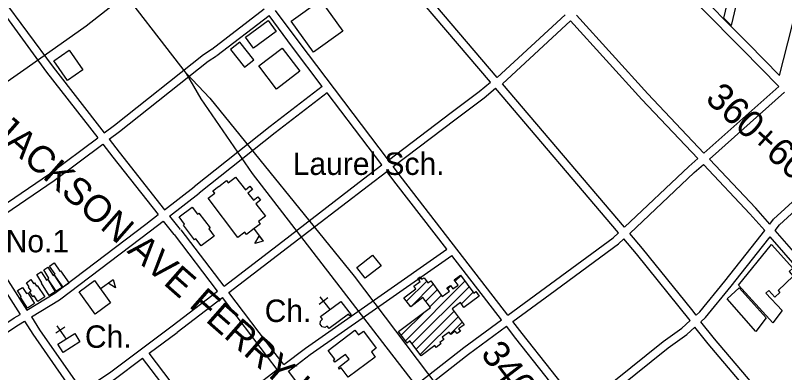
# Model space of a CAD drawing. Extents: x 3651524 to 3689615, y 505651 to 531377.
# Drawn here: x 3678446 to 3681292, y 520684 to 522005 of the extents above; entities that cross this region are included whole.
import ezdxf

# ---------------------------------------------------------------- set-up
doc = ezdxf.new("R2010")
doc.units = 0
for name, color, linetype in [('V-BLDG-IDEN', 7, 'Continuous'), ('V-BLDG-OTLN', 7, 'Continuous'), ('V-CHAN-NAID', 7, 'Continuous'), ('V-ROAD-CNTR', 7, 'Continuous'), ('V-SITE-OTLN', 7, 'Continuous'), ('V-SITE-OTLN-IDEN', 7, 'Continuous'), ('V-SURV-IDEN', 7, 'Continuous')]:
    doc.layers.add(name, color=color, linetype=linetype)

msp = doc.modelspace()

# ---------------------------------------------------------------- linework, layer by layer
at = {"layer": 'V-BLDG-OTLN'}
for p, q in [((3679326.134, 521218.649), (3679362.133, 521170.649)), ((3678759.283, 520993.174), (3678807.969, 521028.24)), ((3679888.613, 520801.501), (3680109.082, 521021.969)), ((3679893.317, 520947.626), (3679967.583, 521021.892)), ((3679938.457, 521028.122), (3679945.359, 521035.023)), ((3680073.49, 521021.734), (3680093.967, 521042.21)), ((3679908.433, 520927.386), (3679991.76, 521010.714)), ((3679913.159, 520790.691), (3680124.197, 521001.729)), ((3680045.232, 520993.475), (3680056.462, 521004.705)), ((3679964, 520947.598), (3680006.875, 520990.474)), ((3679979.114, 520927.357), (3680021.99, 520970.233)), ((3680095.945, 520938.122), (3680139.312, 520981.489)), ((3680156.09, 520962.911), (3680161.22, 520968.042)), ((3679873.498, 520821.742), (3679961.34, 520909.583)), ((3679928.274, 520770.451), (3680068.821, 520910.998)), ((3679943.389, 520750.21), (3680083.936, 520890.758)), ((3680055.46, 520826.927), (3680099.051, 520870.518)), ((3680016.344, 520787.81), (3680019.637, 520791.104))]:
    msp.add_line(p, q, dxfattribs=at)
for points in [[(3681086.238, 522074.287), (3681142.108, 522061.037), (3681135.9, 522034.863), (3681111.183, 522040.726), (3681093.982, 521968.209), (3681066.88, 521994.585)], [(3679574.285, 522061.96), (3679656.8, 521946.996), (3679548.289, 521869.112), (3679465.774, 521984.076)], [(3679327.256, 521884.149), (3679297.453, 521924.144), (3679380.455, 521985.995), (3679410.258, 521946)], [(3679294.02, 521814.029), (3679327.584, 521840.816), (3679275.724, 521905.797), (3679242.16, 521879.01)], [(3678695.571, 521803.79), (3678638.21, 521764.065), (3678587.443, 521837.369), (3678644.804, 521877.094)], [(3679412.273, 521732.662), (3679346.217, 521818.521), (3679432.186, 521884.661), (3679498.242, 521798.801)], [(3679268.607, 521183.473), (3679158.429, 521328.614), (3679183.316, 521347.509), (3679176.351, 521356.537), (3679197.536, 521372.884), (3679198.265, 521371.944), (3679226.677, 521393.931), (3679233.177, 521385.663), (3679259.975, 521406.701), (3679296.62, 521359.965), (3679313.678, 521373.345), (3679322.738, 521361.806), (3679305.24, 521348.091), (3679326.283, 521321.278), (3679343.275, 521334.603), (3679353.171, 521322.01), (3679335.456, 521308.376), (3679370.78, 521262.472), (3679344.723, 521242.617), (3679351.607, 521233.581), (3679329.021, 521217.332), (3679300.888, 521195.154), (3679294.193, 521203.643)], [(3679071.483, 521232.721), (3679051.503, 521259.484), (3679099.946, 521295.652), (3679119.134, 521269.949), (3679124.907, 521274.258), (3679165.935, 521219.304), (3679160.85, 521215.507), (3679180.791, 521188.793), (3679132.522, 521152.759), (3679113.248, 521178.576), (3679108.149, 521174.767), (3679067.248, 521229.557)], [(3679362.133, 521170.649), (3679331.203, 521161.89), (3679348.272, 521189.13)], [(3681247.987, 520867.526), (3681121.908, 521007.318), (3681243.248, 521157.291), (3681322.753, 521069.766), (3681308.979, 521057.721), (3681323.423, 521040.303), (3681267.904, 520987.692), (3681274.726, 520979.992), (3681256.091, 520963.128), (3681233.6, 520987.039), (3681222.258, 520977.808), (3681283.071, 520912.985)], [(3679798.765, 521078.558), (3679740.11, 521032.838), (3679708.96, 521072.803), (3679767.515, 521118.442)], [(3678612.533, 521060.722), (3678644.008, 521015.188), (3678621.788, 520999.826), (3678589.536, 521046.486), (3678592.591, 521048.595), (3678572.236, 521078.044), (3678588.733, 521089.445), (3678609.864, 521058.878)], [(3678565.236, 521028.451), (3678593.179, 520983.09), (3678570.174, 520968.92), (3678542.069, 521014.543), (3678544.068, 521015.776), (3678525.144, 521046.498), (3678541.428, 521056.531), (3678560.518, 521025.543)], [(3678588.884, 521044.487), (3678618.398, 520998.942), (3678596.302, 520984.622), (3678566.139, 521031.169), (3678569.922, 521033.62), (3678550.536, 521063.536), (3678565.969, 521073.54), (3678586.007, 521042.623)], [(3678525.931, 521005.647), (3678554.24, 520964.214), (3678529.265, 520947.15), (3678515.058, 520967.943), (3678510.38, 520964.748), (3678498.35, 520982.355), (3678503.62, 520985.953), (3678494.265, 520999.646), (3678496.708, 521001.315), (3678486.378, 521016.434), (3678503.026, 521027.808), (3678512.781, 521013.532), (3678515.92, 521015.678), (3678523.787, 521004.182)], [(3678797.648, 520941.63), (3678740.6, 520900.541), (3678681.281, 520982.9), (3678738.329, 521023.989)], [(3678807.969, 521028.24), (3678816.13, 520997.146), (3678789.223, 521014.739)], [(3679997.284, 520783.58), (3679946.686, 520745.795), (3679905.589, 520800.828), (3679895.013, 520792.931), (3679862.835, 520836.021), (3679981.272, 520924.468), (3679953.891, 520961.136), (3679908.53, 520927.256), (3679883.566, 520960.683), (3679927.535, 520993.517), (3679920.037, 521003.554), (3679943.64, 521021.181), (3679935.356, 521032.275), (3679943.096, 521038.054), (3679949.811, 521029.06), (3679957.784, 521035.013), (3679972.231, 521015.668), (3679982.395, 521023.256), (3680025.448, 520965.602), (3680051.511, 520985.066), (3680042.555, 520997.06), (3680055.148, 521006.464), (3680064.792, 520993.551), (3680083.888, 521007.812), (3680069.838, 521026.624), (3680092.8, 521043.772), (3680141.907, 520978.013), (3680149.526, 520983.702), (3680161.843, 520967.208), (3680105.594, 520925.201), (3680092.321, 520942.976), (3680061.904, 520920.26), (3680106.27, 520860.851), (3680085.79, 520845.557), (3680092.233, 520836.926), (3680080.234, 520827.964), (3680073.029, 520837.61), (3680056.631, 520825.359), (3680050.472, 520833.605), (3680025.364, 520814.855), (3680031.557, 520806.563), (3680016.494, 520795.313), (3680020.037, 520790.568), (3680002.078, 520777.158)], [(3678491.158, 520979.338), (3678516.518, 520939.064), (3678490.099, 520922.428), (3678464.419, 520963.206), (3678467.286, 520965.008), (3678453.27, 520987.27), (3678471.788, 520998.931), (3678486.128, 520976.172)], [(3681185.107, 520836.277), (3681079.521, 520956.607), (3681123.291, 520997.975), (3681223.86, 520886.197)], [(3679574.927, 520890.824), (3679650.097, 520947.369), (3679687.894, 520897.177), (3679682.711, 520893.246), (3679677.673, 520899.947), (3679606.448, 520846.388), (3679599.202, 520856.018), (3679591.274, 520850.896), (3679580.274, 520853.37), (3679573.743, 520863.038), (3679574.488, 520873.829), (3679581.785, 520881.401)], [(3678684.571, 520797.152), (3678622.562, 520758.04), (3678603.044, 520788.985), (3678665.06, 520828.089)], [(3679602.456, 520766.164), (3679701.788, 520840.654), (3679714.727, 520823.401), (3679733.235, 520837.281), (3679780.706, 520773.981), (3679762.907, 520760.634), (3679777.429, 520741.27), (3679677.564, 520666.383), (3679651.495, 520701.146), (3679645.568, 520696.702), (3679640.702, 520703.192), (3679680.763, 520733.234), (3679667.238, 520751.271), (3679628.175, 520721.974), (3679622.389, 520729.687), (3679627.138, 520733.251)]]:
    msp.add_lwpolyline(points, close=True, dxfattribs=at)
at = {"layer": 'V-ROAD-CNTR'}
for points in [[(3679078.686, 521790.609), (3678513.301, 522521.099), (3678083.608, 523075.5), (3677623.588, 523706.649)], [(3681271.012, 521742.329), (3681136.497, 521879.168), (3680676.305, 522344.239)], [(3680228.211, 521775.432), (3679774.261, 522309.05)], [(3680203.371, 521758.332), (3679751.488, 522289.521)], [(3678342.169, 522143.754), (3678395.772, 522071.415), (3678585.175, 521813.204), (3678774.164, 521570.829)], [(3678318.638, 522125.121), (3678371.624, 522053.613), (3678561.245, 521795.104), (3678750.14, 521552.851)], [(3681273.131, 521782.967), (3681157.857, 521900.234), (3680937.024, 522123.408)], [(3675040.891, 519633.005), (3675379.164, 519787.752), (3675606.861, 519899.242), (3675807.785, 520014.102), (3676001.448, 520144.821), (3676272.153, 520317.616), (3676459.079, 520437.907), (3677001.263, 520795.576), (3677390.201, 521052.9), (3677773.954, 521313.033), (3678488.81, 521812.089), (3678707.264, 521966.774), (3678855.716, 522083.947)], [(3679172.907, 521880.597), (3679366.516, 522028.991)], [(3679825.937, 521470.3), (3679495.138, 521905.668), (3679408.183, 522023.127)], [(3681273.131, 521782.967), (3681319.307, 521962.158), (3681335.395, 522026.692)], [(3679191.157, 521856.787), (3679384.368, 522004.875)], [(3679581.27, 521742.722), (3679471.138, 521887.668), (3679384.369, 522004.876)], [(3680228.211, 521775.432), (3680479.805, 522007.619)], [(3680993.325, 521495.556), (3680786.195, 521715.088), (3680522.03, 522005.764)], [(3680247.665, 521752.563), (3680499.983, 521985.417)], [(3680970.89, 521475.619), (3680764.183, 521694.704), (3680499.983, 521985.417)], [(3678774.164, 521570.828), (3678812.7, 521599.668), (3679141.933, 521860.318), (3679173.802, 521881.233)], [(3678792.614, 521547.165), (3678831.002, 521575.894), (3679159.509, 521835.968), (3679190.262, 521856.151)], [(3679164.886, 521698.881), (3679078.686, 521790.609)], [(3679133.215, 521696.822), (3679078.686, 521790.609)], [(3679581.27, 521742.723), (3679388.565, 521594.475), (3679107.161, 521370.97)], [(3679825.937, 521470.3), (3680058.054, 521646.542), (3680161.347, 521724.107), (3680203.371, 521758.332)], [(3679844.086, 521446.413), (3680076.132, 521622.6), (3680179.833, 521700.473), (3680222.814, 521735.478)], [(3680677.402, 521201.108), (3680222.814, 521735.478)], [(3680699.275, 521221.696), (3680247.665, 521752.563)], [(3680993.325, 521495.556), (3681271.012, 521742.329)], [(3679599.42, 521718.836), (3679407.041, 521570.839), (3679125.819, 521347.478)], [(3679802.044, 521452.159), (3679599.42, 521718.836)], [(3681013.922, 521473.725), (3681292.068, 521720.908)], [(3680567.059, 519806.598), (3680443.578, 519972.356), (3680161.674, 520334.307), (3679838.004, 520751.944), (3679322.919, 521420.164), (3679133.215, 521696.822)], [(3679164.886, 521698.881), (3679698.793, 521040.811), (3680509.704, 519968.875), (3680610.633, 519850.545)], [(3678286.916, 521225.733), (3678571.947, 521419.493), (3678750.141, 521552.85)], [(3678792.614, 521547.167), (3678830.059, 521499.145), (3678997.78, 521286.503)], [(3678303.566, 521200.776), (3678589.377, 521395.065), (3678768.592, 521529.187)], [(3678768.591, 521529.189), (3678806.453, 521480.631), (3678974.035, 521268.165)], [(3680699.273, 521221.695), (3680937.736, 521446.156), (3680970.89, 521475.619)], [(3681237.126, 521232.953), (3681251.347, 521251.085), (3681515.574, 521493.542)], [(3679217.637, 521003.566), (3679434.769, 521169.999), (3679733.91, 521400.426), (3679802.044, 521452.159)], [(3680718.746, 521198.825), (3680957.986, 521424.016), (3680991.488, 521453.789)], [(3681218.287, 521208.931), (3681163.585, 521271.385), (3680991.488, 521453.789)], [(3681237.126, 521232.953), (3681185.787, 521291.569), (3681013.922, 521473.725)], [(3681257.24, 521209.988), (3681273.439, 521230.642), (3681536.617, 521472.135)], [(3679235.814, 520979.7), (3679453.047, 521146.211), (3679752.134, 521376.596), (3679820.193, 521428.272)], [(3680041.655, 521140.987), (3679854.845, 521382.667), (3679820.193, 521428.272)], [(3680268.417, 520896.672), (3679878.657, 521400.915), (3679844.086, 521446.413)], [(3678997.78, 521286.502), (3679107.322, 521371.096)], [(3679016.359, 521262.945), (3679125.658, 521347.352)], [(3678488.531, 520914.806), (3678591.485, 520978.067), (3678927.838, 521232.49), (3678974.035, 521268.165)], [(3679016.36, 521262.947), (3679055.102, 521213.829)], [(3678504.766, 520889.57), (3678608.427, 520953.265), (3678946.056, 521208.654), (3678992.615, 521244.608)], [(3678992.615, 521244.61), (3679031.548, 521195.251)], [(3678303.566, 521200.776), (3678331.32, 521159.176), (3678488.531, 520914.807)], [(3679193.829, 520985.315), (3679034.664, 521194.3)], [(3679217.639, 521003.566), (3679058.53, 521212.476)], [(3680268.417, 520896.672), (3680407.042, 520998.654), (3680658.024, 521182.868), (3680677.401, 521201.108)], [(3680964.229, 520896.336), (3680948.908, 520916.889), (3680766.641, 521142.504), (3680718.746, 521198.825)], [(3680977.892, 520908.768), (3681070.376, 521021.894), (3681187.216, 521169.315), (3681218.287, 521208.931)], [(3681462.428, 520977.155), (3681421.42, 521022.537), (3681257.24, 521209.988)], [(3678278.755, 521183.911), (3678306.226, 521142.734), (3678462.965, 520899.098)], [(3680286.768, 520872.93), (3680424.806, 520974.478), (3680677.252, 521159.768), (3680696.873, 521178.237)], [(3680942.742, 520876.781), (3680743.543, 521123.358), (3680696.874, 521178.236)], [(3680981.732, 520871.7), (3680999.715, 520888.065), (3681093.746, 521003.082), (3681210.774, 521150.741), (3681238.4, 521185.967)], [(3681673.408, 520698.922), (3681399.006, 521002.597), (3681238.4, 521185.967)], [(3679438.552, 520713.26), (3679518.941, 520774.708), (3680041.654, 521140.988)], [(3679456.67, 520689.349), (3679536.665, 520750.496), (3680060.021, 521117.226)], [(3680244.245, 520878.89), (3680060.022, 521117.225)], [(3679025.997, 520856.672), (3679193.827, 520985.315)], [(3679438.552, 520713.26), (3679402.425, 520760.938), (3679235.814, 520979.699)], [(3679044.247, 520832.862), (3679212.005, 520961.449)], [(3679414.718, 520695.041), (3679378.537, 520742.79), (3679212.005, 520961.449)], [(3680964.229, 520896.336), (3680977.892, 520908.768)], [(3678234.582, 520749.616), (3678441.601, 520885.97), (3678462.965, 520899.097)], [(3678504.765, 520889.572), (3678534.974, 520842.615), (3678692.447, 520616.999)], [(3679656.394, 520425.761), (3680104.753, 520776.271), (3680244.245, 520878.89)], [(3678250.99, 520724.502), (3678457.709, 520860.656), (3678479.2, 520873.862)], [(3678479.2, 520873.863), (3678510.05, 520825.909), (3678667.322, 520600.58)], [(3678692.446, 520616.998), (3678793.949, 520683.331), (3679026.145, 520856.784)], [(3679674.514, 520401.847), (3680122.885, 520752.365), (3680262.597, 520855.147)], [(3680512.019, 520538.363), (3680297.862, 520809.524), (3680262.597, 520855.147)], [(3680535.839, 520556.606), (3680321.502, 520827.994), (3680286.768, 520872.93)], [(3680535.838, 520556.606), (3680660.439, 520652.034), (3680842.403, 520798.901), (3680911.456, 520848.311), (3680942.742, 520876.781)], [(3680554.434, 520533.061), (3680678.983, 520628.45), (3680860.567, 520775.009), (3680930.346, 520824.937), (3680959.508, 520851.475)], [(3681343.425, 520395.993), (3681009.427, 520789.93), (3680959.508, 520851.475)], [(3681366.307, 520415.393), (3681032.521, 520809.082), (3680981.732, 520871.7)], [(3678940.234, 520755.161), (3679044.099, 520832.75)], [(3678709.624, 520592.386), (3678811.149, 520658.733), (3678916.198, 520737.206)], [(3679083.898, 520518.287), (3678916.199, 520737.205)], [(3679107.714, 520536.531), (3678940.234, 520755.161)], [(3679144.57, 520488.541), (3679414.717, 520695.041)], [(3679656.396, 520425.761), (3679456.67, 520689.349)]]:
    msp.add_lwpolyline(points, dxfattribs=at)
at = {"layer": 'V-SITE-OTLN'}
for p, q in [((3679610.436, 520916.838), (3679573.789, 520964.345)), ((3679601.84, 520960.725), (3679570.169, 520936.294)), ((3678628.555, 520851.99), (3678595.45, 520829.539)), ((3678634.455, 520807.661), (3678600.776, 520857.316))]:
    msp.add_line(p, q, dxfattribs=at)

# ---------------------------------------------------------------- texts
at = {"layer": 'V-BLDG-IDEN'}
for s, p in [('Laurel Sch.', (3679472.117, 521415.089)), ('McDonough No.1', (3677780.468, 521128.891))]:
    msp.add_text(s, height=82.99983, dxfattribs=at).set_placement(p)
at = {"layer": 'V-CHAN-NAID'}
msp.add_text('JACKSON AVE FERRY LANDING (97.2) (4)', height=100, rotation=318.694327, dxfattribs=at).set_placement((3678353.264, 521572.1))
at = {"layer": 'V-SITE-OTLN-IDEN'}
for p in [(3679368.169, 520871.086), (3678702.972, 520775.51)]:
    msp.add_text('Ch.', height=82.9998, dxfattribs=at).set_placement(p)
at = {"layer": 'V-SURV-IDEN'}
for s, rotation, p in [('360+60.6', 317.774403, (3680994.486, 521691.453)), ('346+25.5', 307.545278, (3680164.403, 520752.412))]:
    msp.add_text(s, height=100, rotation=rotation, dxfattribs=at).set_placement(p)

doc.saveas('drawing.dxf')
